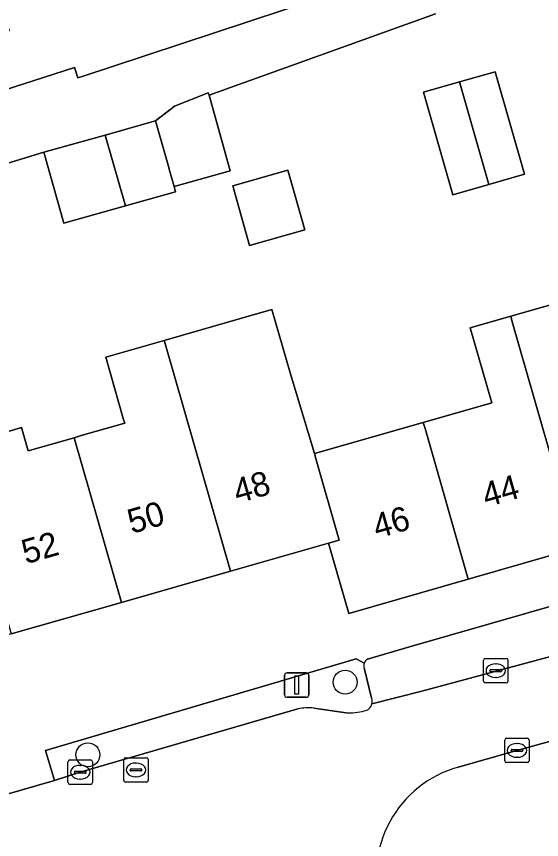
# Model space of a CAD drawing. Extents: x 159716 to 160783, y 383290 to 384031.
# Drawn here: x 160264.28 to 160285.8, y 383580.67 to 383614.38 of the extents above; entities that cross this region are included whole.
import ezdxf

# ---------------------------------------------------------------- set-up
doc = ezdxf.new("R2010")
doc.units = 0
for name, color, linetype in [('IMGEO_Boom', 7, 'Continuous'), ('IMGEO_Erf', 7, 'Continuous'), ('IMGEO_Groenvoorziening', 7, 'Continuous'), ('IMGEO_Kolk', 7, 'Continuous'), ('IMGEO_Lichtmast', 7, 'Continuous'), ('IMGEO_Pand', 7, 'Continuous'), ('IMGEO_Pand_nummerreeks', 7, 'Continuous'), ('IMGEO_Parkeervlak_open', 7, 'Continuous'), ('IMGEO_Rijbaan_lokaal_open', 7, 'Continuous'), ('IMGEO_Voetpad_open', 7, 'Continuous')]:
    doc.layers.add(name, color=color, linetype=linetype)

msp = doc.modelspace()

# ---------------------------------------------------------------- linework, layer by layer
at = {"layer": 'IMGEO_Boom'}
for centre in [(160277.748, 383587.109), (160267.212, 383584.137)]:
    msp.add_circle(centre, 0.489, dxfattribs=at)
at = {"layer": 'IMGEO_Erf'}
for points in [[(160263.323, 383616.134), (160263.983, 383613.789), (160261.483, 383613.085), (160262.112, 383610.827), (160266.661, 383612.293), (160266.802, 383611.866), (160267.014, 383611.937), (160268.254, 383612.347), (160279.389, 383616.03)], [(160281.454, 383614.486), (160272.173, 383611.151), (160273.041, 383608.056), (160270.741, 383607.411), (160270.803, 383607.191), (160268.752, 383606.616), (160266.219, 383605.905), (160265.403, 383608.814), (160258.939, 383606.835)], [(160261.887, 383596.76), (160264.491, 383597.546), (160264.767, 383596.585), (160266.649, 383597.125), (160266.94, 383597.209), (160268.72, 383597.719), (160268.663, 383597.916), (160267.948, 383600.424), (160270.333, 383601.109), (160272.557, 383601.747), (160274.753, 383602.377), (160275.499, 383599.775), (160276.493, 383596.47), (160280.951, 383597.75), (160283.759, 383598.556), (160282.878, 383601.622), (160284.531, 383602.097), (160287.416, 383602.925)]]:
    msp.add_lwpolyline(points, dxfattribs=at)
for points in [[(160282.168, 383607.071), (160280.963, 383611.272), (160282.429, 383611.693), (160283.896, 383612.113), (160285.101, 383607.913), (160283.635, 383607.492)], [(160276.098, 383605.633), (160273.836, 383604.992), (160273.142, 383607.443), (160275.404, 383608.084)]]:
    msp.add_lwpolyline(points, close=True, dxfattribs=at)
at = {"layer": 'IMGEO_Groenvoorziening'}
for points in [[(160278.529, 383587.889), (160278.207, 383588.06), (160265.47, 383584.313), (160265.839, 383583.079), (160266.897, 383583.424), (160275.812, 383586.017)], [(160278.833, 383586.461), (160278.539, 383587.647)], [(160276.47, 383586.048), (160277.786, 383585.85)]]:
    msp.add_lwpolyline(points, dxfattribs=at)
for centre, radius, start, end in [((160278.841, 383587.781), 0.33, 160.8393, 203.8932), ((160278.481, 383586.318), 0.38, 345.6301, 22.0943), ((160276.258, 383583.56), 2.498, 85.1194, 100.2753), ((160278.472, 383586.317), 0.389, 278.9343, 346.1684), ((160277.889, 383588.322), 2.474, 267.6227, 285.0745)]:
    msp.add_arc(centre, radius, start, end, dxfattribs=at)
at = {"layer": 'IMGEO_Kolk'}
for p, q in [((160283.42, 383587.156), (160283.42, 383588.008)), ((160283.495, 383588.082), (160284.347, 383588.082)), ((160284.421, 383588.008), (160284.421, 383587.156)), ((160283.908, 383587.862), (160283.933, 383587.862)), ((160283.679, 383587.576), (160283.679, 383587.588)), ((160284.117, 383587.539), (160283.719, 383587.539)), ((160283.722, 383587.625), (160284.12, 383587.625)), ((160284.163, 383587.588), (160284.163, 383587.576)), ((160284.347, 383587.082), (160283.495, 383587.082)), ((160283.931, 383587.302), (160283.906, 383587.302)), ((160284.287, 383583.889), (160284.287, 383584.741)), ((160284.362, 383584.815), (160285.214, 383584.815)), ((160285.288, 383584.741), (160285.288, 383583.889)), ((160284.546, 383584.309), (160284.546, 383584.321)), ((160284.984, 383584.272), (160284.586, 383584.272)), ((160284.589, 383584.358), (160284.987, 383584.358)), ((160284.775, 383584.595), (160284.8, 383584.595)), ((160285.03, 383584.321), (160285.03, 383584.309)), ((160268.681, 383583.09), (160268.681, 383583.942)), ((160268.756, 383584.016), (160269.608, 383584.016)), ((160269.682, 383583.942), (160269.682, 383583.09)), ((160284.798, 383584.035), (160284.773, 383584.035)), ((160266.396, 383582.998), (160266.396, 383583.85)), ((160266.471, 383583.924), (160267.323, 383583.924)), ((160266.884, 383583.704), (160266.909, 383583.704)), ((160267.397, 383583.85), (160267.397, 383582.998)), ((160269.169, 383583.796), (160269.194, 383583.796)), ((160285.214, 383583.815), (160284.362, 383583.815)), ((160266.655, 383583.418), (160266.655, 383583.43)), ((160267.093, 383583.381), (160266.695, 383583.381)), ((160266.698, 383583.467), (160267.096, 383583.467)), ((160267.139, 383583.43), (160267.139, 383583.418)), ((160268.94, 383583.51), (160268.94, 383583.522)), ((160269.378, 383583.473), (160268.98, 383583.473)), ((160268.983, 383583.559), (160269.381, 383583.559)), ((160269.424, 383583.522), (160269.424, 383583.51)), ((160267.323, 383582.924), (160266.471, 383582.924)), ((160266.907, 383583.144), (160266.882, 383583.144)), ((160269.608, 383583.016), (160268.756, 383583.016)), ((160269.192, 383583.236), (160269.167, 383583.236))]:
    msp.add_line(p, q, dxfattribs=at)
for points in [[(160283.42, 383587.156), (160283.42, 383588.008)], [(160283.495, 383588.082), (160284.347, 383588.082)], [(160284.421, 383588.008), (160284.421, 383587.156)], [(160284.347, 383587.082), (160283.495, 383587.082)], [(160284.287, 383583.889), (160284.287, 383584.741)], [(160284.362, 383584.815), (160285.214, 383584.815)], [(160285.288, 383584.741), (160285.288, 383583.889)], [(160268.681, 383583.09), (160268.681, 383583.942)], [(160268.756, 383584.016), (160269.608, 383584.016)], [(160269.682, 383583.942), (160269.682, 383583.09)], [(160266.396, 383582.998), (160266.396, 383583.85)], [(160266.471, 383583.924), (160267.323, 383583.924)], [(160267.397, 383583.85), (160267.397, 383582.998)], [(160285.214, 383583.815), (160284.362, 383583.815)], [(160267.323, 383582.924), (160266.471, 383582.924)], [(160269.608, 383583.016), (160268.756, 383583.016)]]:
    msp.add_lwpolyline(points, dxfattribs=at)
for centre, radius, start, end in [((160283.497, 383588.006), 0.0765, 91.552, 178.448), ((160283.497, 383588.006), 0.0765, 91.552, 178.448), ((160284.345, 383588.006), 0.0765, 1.552, 88.448), ((160284.345, 383588.006), 0.0765, 1.552, 88.448), ((160283.719, 383587.585), 0.0403, 85.8775, 175.7526), ((160283.716, 383587.575), 0.0366, 178.938, 274.7102), ((160284.12, 383587.582), 0.043, 264.8664, 352.4533), ((160284.124, 383587.587), 0.0386, 1.7309, 96.639), ((160283.497, 383587.158), 0.0765, 181.552, 268.448), ((160283.497, 383587.158), 0.0765, 181.552, 268.448), ((160284.345, 383587.158), 0.0765, 271.552, 358.448), ((160284.345, 383587.158), 0.0765, 271.552, 358.448), ((160284.364, 383584.739), 0.0765, 91.552, 178.448), ((160284.364, 383584.739), 0.0765, 91.552, 178.448), ((160285.212, 383584.739), 0.0765, 1.552, 88.448), ((160285.212, 383584.739), 0.0765, 1.552, 88.448), ((160284.586, 383584.318), 0.0403, 85.8775, 175.7526), ((160284.583, 383584.308), 0.0366, 178.938, 274.7102), ((160284.987, 383584.315), 0.043, 264.8664, 352.4533), ((160284.991, 383584.32), 0.0386, 1.7309, 96.639), ((160268.758, 383583.94), 0.0765, 91.552, 178.448), ((160268.758, 383583.94), 0.0765, 91.552, 178.448), ((160269.606, 383583.94), 0.0765, 1.552, 88.448), ((160269.606, 383583.94), 0.0765, 1.552, 88.448), ((160266.473, 383583.848), 0.0765, 91.552, 178.448), ((160266.473, 383583.848), 0.0765, 91.552, 178.448), ((160267.321, 383583.848), 0.0765, 1.552, 88.448), ((160267.321, 383583.848), 0.0765, 1.552, 88.448), ((160284.364, 383583.891), 0.0765, 181.552, 268.448), ((160284.364, 383583.891), 0.0765, 181.552, 268.448), ((160285.212, 383583.891), 0.0765, 271.552, 358.448), ((160285.212, 383583.891), 0.0765, 271.552, 358.448), ((160266.695, 383583.427), 0.0403, 85.8775, 175.7526), ((160266.692, 383583.417), 0.0366, 178.938, 274.7102), ((160267.096, 383583.424), 0.043, 264.8664, 352.4533), ((160267.1, 383583.429), 0.0386, 1.7309, 96.639), ((160268.98, 383583.519), 0.0403, 85.8775, 175.7526), ((160268.977, 383583.509), 0.0366, 178.938, 274.7102), ((160269.381, 383583.516), 0.043, 264.8664, 352.4533), ((160269.385, 383583.521), 0.0386, 1.7309, 96.639), ((160266.473, 383583), 0.0765, 181.552, 268.448), ((160266.473, 383583), 0.0765, 181.552, 268.448), ((160267.321, 383583), 0.0765, 271.552, 358.448), ((160267.321, 383583), 0.0765, 271.552, 358.448), ((160268.758, 383583.092), 0.0765, 181.552, 268.448), ((160268.758, 383583.092), 0.0765, 181.552, 268.448), ((160269.606, 383583.092), 0.0765, 271.552, 358.448), ((160269.606, 383583.092), 0.0765, 271.552, 358.448)]:
    msp.add_arc(centre, radius, start, end, dxfattribs=at)
for centre, major_axis, ratio, start_param, end_param in [((160283.907, 383587.582), (-0.387, 0.002), 0.722429, 4.712389, 7.853982), ((160283.932, 383587.582), (-0.39, 0.002), 0.717154, 1.570796, 4.712389), ((160284.774, 383584.315), (-0.387, 0.002), 0.722429, 4.712389, 7.853982), ((160284.799, 383584.315), (-0.39, 0.002), 0.717154, 1.570796, 4.712389), ((160266.883, 383583.424), (-0.387, 0.002), 0.722429, 4.712389, 7.853982), ((160266.908, 383583.424), (-0.39, 0.002), 0.717154, 1.570796, 4.712389), ((160269.168, 383583.516), (-0.387, 0.002), 0.722429, 4.712389, 7.853982), ((160269.193, 383583.516), (-0.39, 0.002), 0.717154, 1.570796, 4.712389)]:
    msp.add_ellipse(centre, major_axis=major_axis, ratio=ratio, start_param=start_param, end_param=end_param, dxfattribs=at)
at = {"layer": 'IMGEO_Lichtmast'}
for p, q in [((160275.268, 383586.592), (160275.268, 383587.392)), ((160275.268, 383587.392), (160275.268, 383586.592)), ((160275.368, 383587.492), (160276.158, 383587.492)), ((160276.158, 383587.492), (160275.368, 383587.492)), ((160276.258, 383587.392), (160276.258, 383586.592)), ((160276.258, 383586.592), (160276.258, 383587.392)), ((160276.158, 383586.492), (160275.368, 383586.492)), ((160275.368, 383586.492), (160276.158, 383586.492))]:
    msp.add_line(p, q, dxfattribs=at)
msp.add_lwpolyline([(160275.688, 383587.367), (160275.838, 383587.367), (160275.838, 383586.617), (160275.688, 383586.617), (160275.688, 383587.367)], dxfattribs=at)
for centre, start, end in [((160275.368, 383587.392), 90, 180), ((160275.368, 383587.392), 90, 180), ((160276.158, 383587.392), 0, 90), ((160276.158, 383587.392), 360, 90), ((160275.368, 383586.592), 180, 270), ((160275.368, 383586.592), 180, 270), ((160276.158, 383586.592), 270, 0), ((160276.158, 383586.592), 270, 0)]:
    msp.add_arc(centre, 0.1, start, end, dxfattribs=at)
at = {"layer": 'IMGEO_Pand'}
for points in [[(160282.429, 383611.693), (160283.635, 383607.492), (160285.101, 383607.913), (160283.896, 383612.113)], [(160282.429, 383611.693), (160280.963, 383611.272), (160282.168, 383607.071), (160283.635, 383607.492)], [(160272.173, 383611.151), (160272.144, 383611.253), (160270.76, 383610.701), (160270.622, 383610.594), (160269.987, 383610.1), (160270.524, 383608.185), (160270.543, 383608.116), (160270.741, 383607.411), (160273.041, 383608.056)], [(160269.987, 383610.1), (160267.918, 383609.519), (160268.752, 383606.616), (160270.803, 383607.191), (160270.741, 383607.411), (160270.543, 383608.116), (160270.524, 383608.185)], [(160267.918, 383609.519), (160265.403, 383608.814), (160266.219, 383605.905), (160268.752, 383606.616)], [(160275.404, 383608.084), (160273.142, 383607.443), (160273.836, 383604.992), (160276.098, 383605.633)], [(160289.817, 383600.499), (160288.904, 383603.679), (160287.329, 383603.227), (160287.416, 383602.925), (160284.531, 383602.097), (160284.595, 383601.873), (160287.253, 383592.617), (160291.712, 383593.899)], [(160275.499, 383599.775), (160274.753, 383602.377), (160272.557, 383601.747), (160270.333, 383601.109), (160270.384, 383600.93), (160273.048, 383591.653), (160277.067, 383592.8), (160277.51, 383592.927), (160276.566, 383596.214), (160276.493, 383596.47)], [(160284.595, 383601.873), (160284.531, 383602.097), (160282.878, 383601.622), (160283.759, 383598.556), (160280.951, 383597.75), (160281.023, 383597.5), (160282.794, 383591.335), (160287.253, 383592.617)], [(160270.384, 383600.93), (160270.333, 383601.109), (160267.948, 383600.424), (160268.663, 383597.916), (160268.72, 383597.719), (160266.94, 383597.209), (160266.649, 383597.125), (160268.587, 383590.379), (160273.048, 383591.653)], [(160266.649, 383597.125), (160264.767, 383596.585), (160264.491, 383597.546), (160261.887, 383596.76), (160262.173, 383595.776), (160264.072, 383589.089), (160268.587, 383590.379)], [(160281.023, 383597.5), (160280.951, 383597.75), (160276.493, 383596.47), (160276.566, 383596.214), (160277.51, 383592.927), (160277.067, 383592.8), (160277.895, 383589.927), (160282.794, 383591.335)]]:
    msp.add_lwpolyline(points, close=True, dxfattribs=at)
at = {"layer": 'IMGEO_Parkeervlak_open'}
for points in [[(160360.615, 383611.67), (160327.739, 383602.146), (160280.384, 383588.556), (160278.661, 383588.057)], [(160278.849, 383586.224), (160280.889, 383586.747), (160286.571, 383588.273), (160316.301, 383596.829), (160319.597, 383597.777), (160328.281, 383600.276), (160360.238, 383609.357)], [(160278.661, 383588.057), (160280.384, 383588.556), (160327.739, 383602.146)], [(160287.253, 383592.617), (160282.794, 383591.335), (160277.895, 383589.927), (160277.067, 383592.8), (160273.048, 383591.653), (160268.587, 383590.379), (160264.072, 383589.089), (160261.249, 383588.337), (160258.846, 383587.657), (160258.124, 383587.802)], [(160263.806, 383582.501), (160265.839, 383583.079), (160265.47, 383584.313), (160278.207, 383588.06), (160278.529, 383587.889)], [(160278.539, 383587.647), (160278.833, 383586.461)]]:
    msp.add_lwpolyline(points, dxfattribs=at)
for centre, radius, start, end in [((160278.84, 383587.781), 0.329, 122.9181, 160.7674), ((160278.84, 383587.781), 0.329, 122.9181, 160.7674), ((160278.841, 383587.781), 0.33, 160.8393, 203.8932), ((160278.481, 383586.318), 0.38, 345.6301, 22.0943)]:
    msp.add_arc(centre, radius, start, end, dxfattribs=at)
at = {"layer": 'IMGEO_Rijbaan_lokaal_open'}
for points in [[(160282.38, 383583.629), (160284.788, 383584.315), (160286.211, 383584.706), (160288.354, 383585.361), (160306.027, 383590.429), (160307.92, 383590.978), (160317.226, 383593.659), (160316.301, 383596.829), (160286.571, 383588.273), (160280.889, 383586.747), (160278.849, 383586.224)], [(160275.812, 383586.017), (160266.897, 383583.424), (160265.839, 383583.079), (160263.806, 383582.501)], [(160277.786, 383585.85), (160276.47, 383586.048)]]:
    msp.add_lwpolyline(points, dxfattribs=at)
for centre, radius, start, end in [((160276.258, 383583.56), 2.498, 85.1194, 100.2753), ((160278.472, 383586.317), 0.389, 278.9343, 346.1684), ((160277.889, 383588.322), 2.474, 267.6227, 285.0745), ((160283.618, 383579.204), 4.595, 105.6277, 197.4451)]:
    msp.add_arc(centre, radius, start, end, dxfattribs=at)
at = {"layer": 'IMGEO_Voetpad_open'}
for points in [[(160279.389, 383616.03), (160268.254, 383612.347), (160267.014, 383611.937), (160266.802, 383611.866), (160266.661, 383612.293), (160262.112, 383610.827), (160258.853, 383609.898), (160258.134, 383609.693), (160258.939, 383606.835), (160265.403, 383608.814), (160267.918, 383609.519), (160269.987, 383610.1), (160270.622, 383610.594), (160270.76, 383610.701), (160272.144, 383611.253), (160272.173, 383611.151), (160281.454, 383614.486)], [(160289.403, 383583.648), (160289.227, 383583.342), (160286.796, 383582.645), (160286.211, 383584.706), (160284.788, 383584.315), (160282.38, 383583.629)]]:
    msp.add_lwpolyline(points, dxfattribs=at)
msp.add_arc((160283.618, 383579.204), 4.595, 105.6277, 197.4451, dxfattribs=at)

# ---------------------------------------------------------------- texts
at = {"layer": 'IMGEO_Pand_nummerreeks'}
for s, p in [('48', (160273.337, 383594.425)), ('44', (160283.532, 383594.267)), ('50', (160269.005, 383593.181)), ('46', (160279.056, 383592.983)), ('52', (160264.667, 383591.936))]:
    msp.add_text(s, height=1, rotation=16.0142, dxfattribs=at).set_placement(p)

doc.saveas('drawing.dxf')
